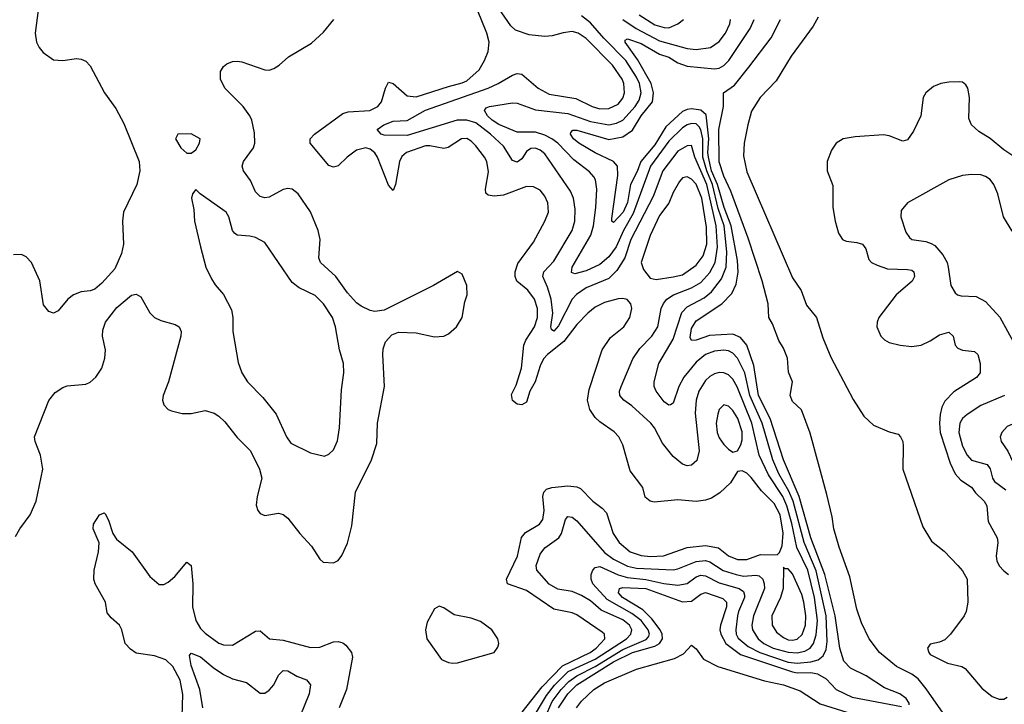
# Model space of a CAD drawing. Header units: inches. Extents: x 1649636 to 1815363, y 506543 to 641975.
# Tile 609 of 656: x 1754222 to 1758512, y 612645 to 615629. Entities that reach past the tile are written whole.
import ezdxf

# ---------------------------------------------------------------- set-up
doc = ezdxf.new("R2010")
doc.units = ezdxf.units.IN
doc.header["$MEASUREMENT"] = 0
doc.layers.add('B7651', color=7, linetype='Continuous')

msp = doc.modelspace()

# ---------------------------------------------------------------- linework, layer by layer
at = {"layer": 'B7651', "color": 5}
for points, elevation in [([(1756474.6, 612610), (1756517.3, 612682.7), (1756552, 612728), (1756612.5, 612787.5), (1756730, 612841.2), (1756866.1, 612930), (1756885.8, 612950), (1756889.5, 612970), (1756878.7, 612990), (1756850, 613012.8), (1756755.7, 613055.7), (1756710, 613095.2), (1756670, 613119.2), (1756630, 613135.8), (1756566.6, 613146.6), (1756528.9, 613168.9), (1756474.9, 613230), (1756473.4, 613250), (1756490, 613299.2), (1756510, 613326.6), (1756571.2, 613370), (1756583.4, 613390), (1756600.6, 613450), (1756610, 613463.9), (1756630, 613460.9), (1756650, 613445.1), (1756770, 613306.4), (1756810, 613278.1), (1756870, 613247.4), (1756910, 613238.8), (1757069.3, 613230.7), (1757090, 613234.8), (1757170, 613267.9), (1757210, 613271.6), (1757230, 613265.9), (1757288.1, 613228.1), (1757344.2, 613210), (1757376, 613204), (1757430, 613207.2), (1757444.1, 613204.1), (1757459.9, 613190), (1757466.6, 613170), (1757466.9, 613150), (1757419.1, 613030), (1757412.4, 612990), (1757414.8, 612970), (1757439.9, 612930), (1757464.5, 612910), (1757505.8, 612890), (1757570, 612871.6), (1757610, 612869.4), (1757643, 612877), (1757666.1, 612890), (1757680.6, 612910), (1757692.3, 612947.7), (1757698.3, 613010), (1757685, 613110), (1757656.2, 613230), (1757607.8, 613327.8), (1757587, 613433), (1757565.5, 613510), (1757548.1, 613550), (1757484.4, 613644.4), (1757444, 613730), (1757412.7, 613870), (1757348.5, 614028.5), (1757330, 614061.6), (1757310, 614080.4), (1757290, 614089.3), (1757270, 614090.4), (1757250, 614085), (1757230, 614074.1), (1757210, 614055.4), (1757180.9, 614010), (1757169.6, 613970), (1757165.9, 613914.1), (1757182.5, 613750), (1757172.1, 613707.9), (1757150, 613686.9), (1757130, 613684), (1757110, 613690.9), (1757070, 613724.5), (1757022.4, 613782.4), (1756987.6, 613850), (1756972.1, 613870), (1756890, 613945.7), (1756854.8, 613970), (1756837.3, 613990), (1756836.3, 614010), (1756843, 614030), (1756893.4, 614150), (1756924.6, 614195.4), (1756976.5, 614250), (1757002.3, 614290), (1757017.3, 614370), (1757027.8, 614392.2), (1757041.9, 614410), (1757070.8, 614429.2), (1757150, 614460.2), (1757190, 614483.7), (1757230, 614527.4), (1757252.3, 614570), (1757263, 614637), (1757256.4, 614730), (1757215.7, 614910), (1757164.7, 615030), (1757150, 615079.8), (1757130, 615079.1), (1757090, 615055.5), (1757024.1, 614970), (1756981.9, 614858.1), (1756884.9, 614670), (1756859.6, 614590), (1756824.8, 614535.2), (1756790, 614501), (1756690, 614460.1), (1756648.8, 614431.1), (1756630, 614409.9), (1756570, 614294.8), (1756550, 614271), (1756538.9, 614278.9), (1756537.3, 614290), (1756544.7, 614350), (1756538.2, 614410), (1756522.7, 614462.7), (1756502.1, 614510), (1756503.3, 614516.8), (1756506.1, 614530), (1756550, 614576.3), (1756629.2, 614710), (1756640.9, 614750), (1756642.9, 614802.9), (1756635, 614850), (1756621.7, 614881.7), (1756510, 615044), (1756490, 615060.5), (1756470, 615069.1), (1756450, 615067.5), (1756430, 615053.7), (1756410, 615021.6), (1756390, 615007), (1756370, 615014.4), (1756330, 615076.7), (1756273.2, 615130), (1756210, 615178.6), (1756170, 615191.3), (1756129, 615191), (1755910, 615123.4), (1755810, 615124.7), (1755798, 615130), (1755780.5, 615150), (1755809.7, 615170), (1755850, 615186.4), (1755910, 615189.5), (1755990, 615234.6), (1756263.1, 615330), (1756307.7, 615350), (1756370, 615387.4), (1756390, 615393.7), (1756410.7, 615390.7), (1756481.3, 615330), (1756530, 615303.9), (1756645.7, 615285.7), (1756717.2, 615250), (1756750, 615240.1), (1756790, 615241.3), (1756830, 615260.7), (1756850, 615286.7), (1756857.4, 615310), (1756854.4, 615350), (1756846.9, 615370), (1756805.8, 615430), (1756690, 615546.6), (1756656.1, 615570), (1756630, 615576.4), (1756590, 615571.4), (1756541.9, 615558.1), (1756510, 615555.9), (1756442.6, 615562.6), (1756382.4, 615582.4), (1756361.6, 615601.6), (1756296.3, 615696.4)], 560), ([(1754303.1, 615670), (1754290.4, 615570.4), (1754295.5, 615530), (1754306.7, 615506.7), (1754325.1, 615485.1), (1754370, 615453.4), (1754410, 615450.4), (1754470, 615459.3), (1754490, 615457.1), (1754510, 615448), (1754530, 615427.7), (1754592.2, 615310), (1754641.1, 615241.1), (1754676.6, 615176.6), (1754742.4, 615010), (1754746.6, 614970), (1754732.9, 614910), (1754675.3, 614790), (1754670.3, 614750), (1754674.7, 614650), (1754665.4, 614610), (1754637.6, 614542.4), (1754580.1, 614479.9), (1754550, 614454.5), (1754530, 614447.4), (1754490, 614443.1), (1754457.1, 614430), (1754432, 614410), (1754390, 614359.5), (1754370.3, 614349.7), (1754350, 614357), (1754326.4, 614386.4), (1754309.8, 614490), (1754274, 614570), (1754250, 614595.6), (1754230, 614605.6), (1754195.8, 614604.2)], 620), ([(1756412.4, 612610), (1756498.8, 612721.2), (1756586.8, 612813.2), (1756708.4, 612870), (1756733.8, 612890), (1756771.2, 612930), (1756770.8, 612950), (1756759.8, 612959.8), (1756650, 613034.6), (1756630, 613043), (1756550, 613059.2), (1756430, 613140.2), (1756347.5, 613170), (1756343, 613190), (1756391.4, 613290), (1756408.7, 613371.3), (1756425.8, 613394.2), (1756487.8, 613430), (1756502, 613450), (1756507.9, 613490), (1756501.9, 613550), (1756506.6, 613570), (1756518.1, 613581.9), (1756541.2, 613590), (1756610, 613597), (1756650, 613593), (1756665.8, 613585.8), (1756719.6, 613530), (1756760.3, 613500.3), (1756779, 613479), (1756808.8, 613390), (1756834.4, 613350), (1756882.5, 613310), (1756930, 613293.2), (1756970.8, 613289.2), (1757027.7, 613292.3), (1757130, 613328.4), (1757210, 613336.8), (1757266.4, 613326.4), (1757310, 613291.3), (1757350, 613275.8), (1757390, 613276.1), (1757450, 613298.4), (1757523.3, 613296.7), (1757533.5, 613306.5), (1757544.3, 613335.7), (1757548.9, 613391.1), (1757535.4, 613470), (1757510, 613519.6), (1757454.9, 613574.9), (1757410, 613633.5), (1757390, 613651.8), (1757370, 613661.7), (1757350, 613659.6), (1757319.6, 613610), (1757273.4, 613566.6), (1757236.5, 613543.5), (1757210, 613533.9), (1757170, 613528.3), (1757090, 613535.8), (1756986.5, 613526.5), (1756969, 613530), (1756948, 613548), (1756937.6, 613590), (1756881.7, 613661.7), (1756850, 613776), (1756833.3, 613810), (1756812.5, 613832.5), (1756750, 613875.3), (1756730, 613894.5), (1756705.8, 613930), (1756696.3, 613970), (1756703.4, 614016.6), (1756759.8, 614190), (1756797.2, 614242.8), (1756854.5, 614290), (1756881.2, 614330), (1756889.9, 614370), (1756885.5, 614390), (1756869.2, 614409.2), (1756850, 614413.9), (1756830, 614412.5), (1756770, 614395.5), (1756730, 614376.1), (1756697.5, 614350), (1756650, 614300.2), (1756593.3, 614226.7), (1756522.5, 614170), (1756505.1, 614150), (1756490, 614119.3), (1756468.7, 614050), (1756444.8, 614010), (1756430, 613962), (1756410, 613949.8), (1756390, 613953), (1756369.4, 613969.4), (1756365.4, 613994.6), (1756384.9, 614035.1), (1756408.4, 614110), (1756418.5, 614210), (1756427.7, 614232.3), (1756465.6, 614290), (1756478.6, 614330), (1756478, 614370), (1756465.4, 614410), (1756436.3, 614450), (1756388.7, 614488.7), (1756381.6, 614510), (1756381.8, 614530), (1756393.3, 614566.7), (1756460.6, 614659.4), (1756509.8, 614750), (1756525.8, 614790), (1756523.4, 614830), (1756510, 614859.2), (1756490, 614886), (1756460.6, 614900.6), (1756430, 614901.4), (1756330, 614864.5), (1756290, 614859.3), (1756263.4, 614863.4), (1756253.2, 614873.2), (1756251.3, 614890), (1756265, 614965), (1756257.5, 615010), (1756247.6, 615030), (1756210, 615079.4), (1756190, 615099.5), (1756170, 615110.4), (1756147.6, 615110), (1756089, 615071), (1756070, 615067), (1756010, 615079.5), (1755990, 615078.5), (1755907.4, 615050), (1755887.9, 615032.1), (1755877.6, 615010), (1755860.2, 614910), (1755850, 614883.6), (1755830, 614908), (1755781.4, 615030), (1755770, 615047.9), (1755750, 615064.6), (1755730, 615069.9), (1755690, 615059.4), (1755648.6, 615030), (1755610, 614991.8), (1755590, 614985.2), (1755570, 614993.6), (1755487.6, 615090), (1755488.4, 615110), (1755507.6, 615130), (1755630, 615220.1), (1755653.6, 615226.4), (1755747.9, 615232.1), (1755782.9, 615250), (1755799.1, 615270), (1755816.5, 615330), (1755830, 615356.5), (1755850, 615351), (1755910, 615297.1), (1755950, 615291.7), (1756090, 615337.6), (1756150, 615352.7), (1756170, 615362.6), (1756224.7, 615410), (1756248.1, 615450), (1756263, 615490), (1756267.2, 615530), (1756258.1, 615570), (1756216.9, 615670)], 580), ([(1756521.5, 612610), (1756543.1, 612656.9), (1756581.9, 612710), (1756615.2, 612744.8), (1756650.5, 612769.5), (1756730, 612809), (1756850, 612883.6), (1756952.3, 612927.7), (1756961.6, 612938.4), (1756966.7, 612950), (1756960.5, 612970), (1756929.9, 613010), (1756890, 613040), (1756781.9, 613101.9), (1756719.9, 613170), (1756712.2, 613190), (1756712.8, 613210), (1756720.2, 613230), (1756730, 613240.5), (1756750, 613244.8), (1756829.4, 613209.4), (1756870, 613197.4), (1756950, 613189.4), (1757028.8, 613171.2), (1757090, 613163.9), (1757130, 613171), (1757170, 613201.1), (1757190, 613208.3), (1757210, 613204.6), (1757270, 613174.4), (1757357.7, 613150), (1757376.6, 613136.6), (1757381, 613121), (1757380.6, 613110), (1757353.9, 613050), (1757349.5, 613030), (1757342.2, 612970), (1757343.7, 612950), (1757352.5, 612932.5), (1757396.7, 612896.7), (1757447.4, 612870), (1757570, 612829.1), (1757610, 612824.8), (1757669.7, 612830.3), (1757700.8, 612839.2), (1757723.8, 612856.2), (1757735.9, 612884.1), (1757741, 612919), (1757736.8, 613030), (1757693.2, 613226.8), (1757639.8, 613350), (1757592.9, 613530), (1757573.4, 613573.4), (1757529.7, 613650), (1757504, 613710), (1757457, 613870), (1757403.5, 613990), (1757381.7, 614090), (1757350, 614154), (1757330, 614175.5), (1757310, 614185.9), (1757290, 614188.9), (1757250, 614183.7), (1757210, 614169.9), (1757170, 614135.3), (1757116.4, 614070), (1757093.8, 614030), (1757070, 613956.9), (1757057.3, 613950), (1757050, 613948), (1757030, 613963.5), (1756995, 614010), (1756987, 614030), (1756987.2, 614050), (1757007.7, 614130), (1757070, 614235.5), (1757107.7, 614352.3), (1757130, 614376.9), (1757204.1, 614415.9), (1757237.3, 614442.7), (1757280.6, 614499.4), (1757300.4, 614550), (1757302.7, 614617.3), (1757291.2, 614730), (1757266.1, 614806.1), (1757241.3, 614910), (1757215.9, 614970), (1757198.9, 615030), (1757198.5, 615110), (1757190, 615149.1), (1757182.3, 615162.3), (1757170, 615174.4), (1757150, 615176), (1757130, 615169.9), (1757110, 615156.9), (1757050, 615099.7), (1756970.1, 614990), (1756896, 614784), (1756853.1, 614710), (1756821.2, 614638.8), (1756790, 614594.8), (1756750, 614561.5), (1756690, 614534.3), (1756641.5, 614521.5), (1756626.3, 614526.3), (1756628.9, 614550), (1756710.7, 614690), (1756722.2, 614730), (1756733, 614810), (1756736.9, 614890), (1756731.6, 614930), (1756724.3, 614944.3), (1756705.2, 614965.2), (1756637.2, 615017.2), (1756566.8, 615090), (1756540.4, 615110), (1756510, 615125.5), (1756470, 615138.1), (1756390, 615138.7), (1756310, 615171.3), (1756281.5, 615190), (1756261.2, 615210), (1756247.2, 615232.8), (1756255.5, 615244.4), (1756269.4, 615250), (1756370, 615266.2), (1756390, 615265), (1756470, 615235.3), (1756610, 615219.9), (1756710, 615184.7), (1756790, 615170.4), (1756822.8, 615177.2), (1756850, 615190.5), (1756903.7, 615250), (1756921.8, 615278.2), (1756929.6, 615310), (1756922.2, 615350), (1756910, 615378.3), (1756862.8, 615450), (1756767.3, 615547.3), (1756710, 615615.2), (1756670, 615645.6)], 540), ([(1756920.9, 615650), (1756990, 615606.7), (1757030, 615593.9), (1757050, 615593.5), (1757089.8, 615610), (1757114.4, 615630)], 560), ([(1754204.2, 613375.8), (1754223.1, 613410), (1754268.5, 613470), (1754294.7, 613530), (1754323.1, 613670), (1754312.8, 613730), (1754289.7, 613790), (1754287.2, 613810), (1754349.6, 613969.6), (1754376.8, 614003.2), (1754410, 614025.2), (1754430, 614032.6), (1754510, 614039.7), (1754530, 614049.3), (1754554.6, 614070), (1754579.8, 614110), (1754594, 614154), (1754596.5, 614190), (1754582.7, 614250), (1754584.7, 614275.3), (1754596.4, 614310), (1754645.8, 614374.2), (1754710, 614428.4), (1754730, 614432.7), (1754750, 614420.5), (1754790, 614350.4), (1754810, 614330.3), (1754837.1, 614317.1), (1754900.4, 614300.4), (1754917, 614290), (1754926.5, 614270), (1754925, 614250), (1754870.3, 614050), (1754847, 613990), (1754844.9, 613970), (1754850.4, 613950), (1754870, 613930.4), (1754883.5, 613923.5), (1754930, 613911.6), (1754970, 613911.7), (1755030, 613925.5), (1755070, 613914.4), (1755090, 613900.8), (1755115.8, 613875.8), (1755170, 613807.2), (1755227.8, 613750), (1755267.1, 613670), (1755277.3, 613630), (1755257.6, 613550), (1755253.3, 613513.3), (1755260.4, 613490), (1755270, 613476.3), (1755290, 613468.2), (1755350, 613478), (1755370, 613472.2), (1755390, 613455.8), (1755442.3, 613390), (1755494.5, 613334.5), (1755530, 613278), (1755544.7, 613264.7), (1755590, 613261.7), (1755610, 613271.8), (1755626, 613294), (1755650, 613347), (1755670, 613423), (1755685.5, 613570), (1755754.8, 613710), (1755778.2, 613781.8), (1755782, 613870), (1755812.5, 614030), (1755803.9, 614170), (1755805.5, 614194.5), (1755815.8, 614224.2), (1755844.4, 614255.6), (1755873.4, 614266.6), (1755950, 614264.4), (1756030, 614246.4), (1756070, 614249.3), (1756090, 614259.7), (1756126, 614290), (1756150.6, 614330), (1756161.4, 614398.6), (1756171.7, 614430), (1756170.7, 614470), (1756150, 614519.5), (1756130, 614531.2), (1756024.9, 614470), (1755810, 614362), (1755770, 614357.2), (1755750, 614361.4), (1755710, 614379.4), (1755690, 614394.8), (1755650, 614437.8), (1755600.3, 614510), (1755532.7, 614570), (1755526.3, 614590), (1755532.3, 614670), (1755523.2, 614710), (1755490, 614790.8), (1755436.2, 614870), (1755410, 614889.8), (1755390, 614893.3), (1755370, 614888.2), (1755310, 614854.8), (1755290, 614852.4), (1755270, 614857.8), (1755250, 614878.3), (1755227.5, 614927.5), (1755197.3, 614970), (1755192.3, 614990), (1755198, 615010), (1755241.8, 615070), (1755246.9, 615090), (1755244.9, 615135.1), (1755234.2, 615190), (1755225.2, 615210), (1755196.1, 615250), (1755116.2, 615330), (1755097.2, 615370), (1755097.4, 615402.6), (1755110, 615424.4), (1755124.4, 615435.6), (1755150, 615445.8), (1755170, 615448), (1755190, 615444.9), (1755290, 615409.3), (1755310, 615408.4), (1755330, 615416.1), (1755352.8, 615430), (1755393.4, 615466.6), (1755493.6, 615526.4), (1755545.4, 615574.6), (1755591.1, 615630)], 620), ([(1758097.2, 612642.8), (1758098.5, 612650), (1758084.4, 612670), (1758057.1, 612690), (1757990, 612717.3), (1757910, 612769.6), (1757842.7, 612802.7), (1757813.2, 612833.2), (1757795.8, 612890), (1757775.1, 613030), (1757730.1, 613210), (1757669.6, 613370), (1757618.8, 613550), (1757550.7, 613710), (1757492.2, 613890), (1757441.4, 613990), (1757421.3, 614121.3), (1757389.9, 614210), (1757363.6, 614243.6), (1757330, 614258.4), (1757227.8, 614252.2), (1757170, 614231.2), (1757150, 614229.8), (1757144.1, 614244.1), (1757150, 614282.8), (1757170, 614316.6), (1757281, 614390), (1757325.4, 614434.6), (1757344.4, 614475.6), (1757352.1, 614528), (1757350, 614579.7), (1757321.8, 614730), (1757291.7, 614810), (1757262.3, 614910), (1757237.1, 614970), (1757223.6, 615030), (1757221.1, 615050), (1757225.6, 615110), (1757213.9, 615213.9), (1757190, 615233.8), (1757150, 615240.4), (1757130, 615237.6), (1757110, 615228.7), (1757038, 615162), (1756990, 615083.5), (1756929.4, 615010.6), (1756913.3, 614966.7), (1756884.3, 614910), (1756870, 614831.7), (1756852.3, 614790), (1756810, 614744.8), (1756802, 614750), (1756802, 614762), (1756828.3, 614950), (1756827.5, 614990), (1756809.9, 615009.9), (1756730, 615047.8), (1756659.2, 615090), (1756635.8, 615110), (1756622, 615130), (1756623.1, 615136.9), (1756632.5, 615147.5), (1756650, 615147.7), (1756790, 615106.1), (1756850, 615118.7), (1756892.4, 615147.6), (1756930, 615210), (1756980.1, 615270), (1756984.2, 615310), (1756974.2, 615350), (1756914.6, 615454.6), (1756859.8, 615530), (1756860.2, 615539.8), (1756870, 615545.5), (1756930, 615524.5), (1757010, 615478.8), (1757050, 615465.4), (1757090, 615440.4), (1757130, 615426.4), (1757250, 615414.6), (1757270, 615417.8), (1757290, 615429.4), (1757311.7, 615450), (1757405, 615590), (1757423, 615630)], 520), ([(1756849.8, 615629.8), (1756908.6, 615590), (1757010, 615536.6), (1757130, 615502.7), (1757170, 615499.2), (1757232.1, 615507.9), (1757270, 615532.8), (1757298, 615570), (1757316.8, 615610), (1757318.8, 615630)], 540), ([(1758246.2, 612606.2), (1758172.6, 612712.6), (1758136.3, 612756.3), (1758110, 612776.8), (1758043.2, 612810), (1757969.1, 612870), (1757923.1, 612930), (1757890, 612999.6), (1757870, 613059.5), (1757839.9, 613199.9), (1757793, 613330), (1757770, 613409), (1757762.4, 613462.4), (1757739.1, 613559.1), (1757667, 613827), (1757628.6, 613928.6), (1757590, 613964), (1757578.7, 613990), (1757589.7, 614050), (1757572.4, 614092.4), (1757567.2, 614152.7), (1757550, 614197.4), (1757529.8, 614230), (1757502.9, 614302.9), (1757486.4, 614330), (1757483.7, 614390), (1757457.8, 614490), (1757396.9, 614676.9), (1757320.9, 614880.9), (1757290, 614947.3), (1757270, 615008.6), (1757268.2, 615150), (1757289.1, 615250), (1757288.6, 615310), (1757336.5, 615343.5), (1757398.9, 615421.1), (1757496.7, 615550), (1757536.9, 615630)], 480), ([(1757701.1, 615638.9), (1757679.5, 615600.5), (1757583.6, 615470), (1757518, 615362), (1757448.7, 615290), (1757410.4, 615230), (1757394.4, 615170), (1757378.7, 615090), (1757375.3, 615035.3), (1757390, 614966), (1757590, 614504), (1757627.7, 614447.7), (1757650, 614384.4), (1757693.8, 614330), (1757722.1, 614242.1), (1757757.2, 614157.2), (1757853.3, 613973.3), (1757900.3, 613900.3), (1757942, 613862), (1758010, 613832.4), (1758050, 613821.6), (1758060.4, 613810), (1758070, 613790.8), (1758071.8, 613770), (1758070.3, 613670), (1758157.7, 613417.7), (1758195.8, 613355.8), (1758250, 613312), (1758310, 613250.4), (1758330, 613226), (1758350, 613190.6), (1758353.4, 613090), (1758346.7, 613050), (1758337.2, 613030), (1758277.7, 612950), (1758253.8, 612926.2), (1758230, 612915.4), (1758190, 612906.7), (1758177, 612890), (1758182.9, 612870), (1758190, 612862.2), (1758264.8, 612824.8), (1758327.3, 612810), (1758341.5, 612801.5), (1758414.8, 612714.8), (1758459.4, 612679.4), (1758490, 612667.1), (1758510, 612667.3), (1758524.6, 612675.4)], 480), ([(1758550, 615035.6), (1758510, 615061), (1758450, 615110.7), (1758401.3, 615141.3), (1758369.7, 615170), (1758357.4, 615197.4), (1758360.7, 615290), (1758353.8, 615330), (1758345.3, 615345.3), (1758330, 615356), (1758318.1, 615358.1), (1758270, 615356.5), (1758236.3, 615350), (1758203.2, 615336.8), (1758170.4, 615310), (1758158.4, 615290), (1758148.8, 615210), (1758117.1, 615142.9), (1758090, 615105.1), (1758070, 615099.1), (1758010, 615122.8), (1757986.2, 615126.2), (1757862.7, 615117.3), (1757810, 615108.7), (1757780.3, 615090), (1757760.1, 615059.9), (1757740.7, 615010), (1757740.7, 614970), (1757765.8, 614905.8), (1757765.8, 614810), (1757775.4, 614750), (1757790, 614698), (1757807.2, 614670), (1757823, 614663), (1757870, 614658.2), (1757894.9, 614650), (1757909.2, 614630), (1757922.8, 614582.8), (1757934, 614570), (1757958.2, 614558.2), (1758003.4, 614543.4), (1758090, 614540.1), (1758110, 614536.8), (1758118.6, 614530), (1758120.9, 614510), (1758111.3, 614488.7), (1758041.4, 614430), (1757966.2, 614330), (1757958, 614310), (1757956.5, 614290), (1757973.7, 614250), (1757990, 614233.7), (1758010, 614222.3), (1758058, 614210), (1758110, 614203.8), (1758150, 614210.2), (1758190, 614229.4), (1758230, 614255.7), (1758270, 614266.7), (1758289.2, 614250), (1758298.9, 614210), (1758310, 614196.5), (1758330, 614188.1), (1758382.6, 614182.6), (1758397.6, 614170), (1758407.5, 614130), (1758406.9, 614090), (1758390.8, 614069.1), (1758292.9, 614007.1), (1758253.8, 613966.2), (1758240.8, 613939.2), (1758232.5, 613907.5), (1758229.3, 613870), (1758233.1, 613830), (1758276.3, 613696.3), (1758298, 613650), (1758322.3, 613622.3), (1758370, 613591), (1758386.9, 613566.9), (1758424.8, 613530), (1758436.1, 613510), (1758441.7, 613441.7), (1758481.6, 613370), (1758484.5, 613350), (1758476.5, 613290), (1758480.1, 613270), (1758490, 613247.9), (1758510, 613226.4), (1758530, 613210.2)], 520), ([(1758547.1, 614707.1), (1758508.7, 614770), (1758483.8, 614870), (1758466.4, 614910), (1758450, 614932), (1758430, 614945.3), (1758410, 614951.8), (1758370, 614954.2), (1758330, 614949.7), (1758270, 614931.3), (1758090.5, 614830), (1758063.4, 614796.6), (1758061.7, 614770), (1758082.7, 614702.7), (1758099.4, 614679.4), (1758110, 614670.4), (1758170, 614662.3), (1758193.4, 614653.4), (1758210, 614643.7), (1758244.4, 614604.4), (1758262.8, 614570), (1758268.1, 614550), (1758279.5, 614470), (1758298.3, 614438.3), (1758309.1, 614429.1), (1758324.8, 614424.8), (1758390, 614421.5), (1758430, 614400.3), (1758492.2, 614332.2), (1758559.1, 614210)], 540), ([(1758513.7, 613990), (1758410, 613947), (1758350, 613908.4), (1758330.9, 613890), (1758319.2, 613870), (1758314.1, 613830), (1758330, 613770.2), (1758350.1, 613730.1), (1758370, 613709.6), (1758437.5, 613690), (1758451.2, 613671.2), (1758461, 613630), (1758470, 613615.2), (1758519.3, 613579.3)], 540), ([(1754929.9, 612589.9), (1754933, 612687), (1754921.8, 612750), (1754890, 612809.9), (1754859, 612839), (1754810, 612856.3), (1754730, 612867.1), (1754704.6, 612884.6), (1754681.5, 612910), (1754668, 612970), (1754657.6, 612990), (1754621.3, 613021.3), (1754603.6, 613043.6), (1754596.5, 613090), (1754550.7, 613170), (1754545.2, 613190), (1754546.8, 613230), (1754565.6, 613310), (1754568.3, 613348.3), (1754543.1, 613410), (1754543.5, 613430), (1754570, 613470.3), (1754590, 613479.5), (1754595.2, 613475.2), (1754610, 613446.8), (1754627.6, 613390), (1754643.9, 613363.9), (1754712.2, 613310), (1754790, 613201.5), (1754830, 613166.7), (1754850, 613166.7), (1754870, 613176.5), (1754898.1, 613201.9), (1754950, 613264.4), (1754970, 613250.4), (1754977.2, 613170), (1754975.3, 613070), (1754990.1, 613010.1), (1755010, 612975.8), (1755030, 612954.5), (1755090, 612911.7), (1755110, 612904.1), (1755150, 612903.2), (1755250, 612963.6), (1755270, 612964.6), (1755310.9, 612930.9), (1755370, 612924.7), (1755490, 612892.2), (1755530, 612893.2), (1755590, 612916.6), (1755610, 612918.9), (1755630, 612912.7), (1755642.8, 612902.8), (1755667.8, 612870), (1755671.9, 612850), (1755646.4, 612710), (1755614.9, 612630)], 580), ([(1756570.6, 612630), (1756610.6, 612690), (1756650.2, 612730), (1756810.1, 612830.1), (1756892.1, 612870), (1756990, 612898.4), (1757010.3, 612910), (1757022.7, 612930), (1757021.2, 612950), (1757012.8, 612970), (1756977.2, 613017.2), (1756936.9, 613056.9), (1756848.8, 613110), (1756831.4, 613130), (1756835.3, 613150), (1756850, 613153.6), (1756950, 613150), (1757110, 613092.2), (1757150, 613095), (1757190, 613124.9), (1757210, 613132), (1757286.6, 613106.6), (1757301.8, 613090), (1757301.5, 613070), (1757276.1, 612990), (1757273.5, 612970), (1757277.1, 612950), (1757298.6, 612910), (1757362.5, 612862.5), (1757590, 612786.3), (1757610, 612781.7), (1757670, 612783.2), (1757697.8, 612777.8), (1757735.7, 612755.6), (1757780.4, 612710), (1757850, 612676.2), (1758064.6, 612635.4)], 520), ([(1756648.8, 612630), (1756670, 612658.8), (1756723.6, 612710), (1756770, 612738.5), (1756910, 612798), (1757075.8, 612844.2), (1757115.1, 612864.9), (1757150, 612902), (1757170, 612887.3), (1757202.3, 612842.3), (1757264.1, 612810), (1757467.6, 612747.7), (1757550, 612729.6), (1757623.4, 612703.4), (1757710, 612646.7), (1757850, 612603.5)], 480), ([(1755019.9, 612630), (1755006.7, 612710), (1754970, 612814.7), (1754962.3, 612857.7), (1754970, 612867.2), (1755010, 612852.3), (1755065.1, 612805.1), (1755110, 612775), (1755150, 612755.6), (1755210, 612740.3), (1755270, 612694), (1755290, 612693.7), (1755310, 612706), (1755330, 612730.4), (1755350, 612771.8), (1755370, 612792), (1755390, 612790.2), (1755430, 612767.8), (1755471.6, 612751.6), (1755489.1, 612730), (1755483.9, 612690), (1755442.6, 612590)], 560)]:
    msp.add_lwpolyline(points, dxfattribs=dict(at, elevation=elevation))
for points, elevation in [([(1754970, 615131.8), (1754911, 615129), (1754901, 615110), (1754924.9, 615070), (1754950, 615047.3), (1754970, 615046.8), (1754990, 615061), (1755005.2, 615090), (1755008.7, 615110)], 640), ([(1757130, 614944.2), (1757110, 614939.8), (1757096.7, 614923.3), (1757070, 614875.8), (1757050.7, 614829.3), (1757010, 614775.7), (1756970, 614688.6), (1756930.8, 614570), (1756939.8, 614539.8), (1756970, 614502.6), (1756996.1, 614496.1), (1757070, 614507.7), (1757110, 614517.1), (1757170, 614558), (1757200.6, 614599.4), (1757215.7, 614650), (1757215.4, 614724.6), (1757194.9, 614850), (1757170, 614912), (1757150, 614933.4)], 580), ([(1754990, 614888.7), (1754976, 614870), (1754970.8, 614850), (1754981.7, 614801.7), (1754984.2, 614750), (1755010, 614638), (1755033.4, 614550), (1755058.6, 614498.6), (1755073.6, 614473.6), (1755110, 614430.6), (1755144.6, 614364.6), (1755151.3, 614330), (1755151.5, 614270), (1755174, 614134), (1755190.3, 614090), (1755214.9, 614050), (1755281.7, 613981.7), (1755340.2, 613910), (1755384.7, 613810), (1755403.2, 613783.2), (1755490, 613741.3), (1755550, 613726.7), (1755570, 613735.3), (1755590, 613754.4), (1755607.1, 613792.9), (1755615.9, 613850), (1755624.7, 614015.3), (1755635, 614090), (1755633.3, 614130), (1755616.5, 614190), (1755597.8, 614290), (1755585, 614330), (1755545.7, 614390), (1755510, 614427.2), (1755440, 614460), (1755410, 614482.7), (1755290, 614658), (1755250, 614679.1), (1755225.5, 614685.5), (1755170, 614689.7), (1755157.7, 614697.7), (1755149.8, 614709.8), (1755134.2, 614770), (1755122, 614790), (1755009.4, 614869.4)], 640), ([(1758750, 613984.2), (1758730, 613984.2), (1758604.7, 613890), (1758524.8, 613855.2), (1758501.3, 613830), (1758493.8, 613810), (1758498.5, 613790), (1758528, 613748), (1758550, 613702), (1758577.6, 613670), (1758610, 613655.1), (1758630, 613652.5), (1758690, 613659.5), (1758710, 613670.2), (1758725, 613690), (1758732.3, 613710), (1758761.2, 613910), (1758770.7, 613950), (1758765.6, 613970)], 560), ([(1757290, 613949.8), (1757270.1, 613929.9), (1757263.5, 613910), (1757257.5, 613870), (1757260.7, 613830), (1757270, 613806), (1757290, 613777.1), (1757310, 613756.5), (1757330, 613744), (1757350, 613750.2), (1757363.8, 613776.2), (1757370, 613797.3), (1757370, 613833), (1757351.3, 613890), (1757330, 613925.2), (1757310, 613944.8)], 580), ([(1757550, 613242), (1757549, 613150), (1757536.6, 613110), (1757499.4, 613030), (1757501.2, 612990), (1757519.8, 612959.8), (1757550, 612935.4), (1757570, 612926.4), (1757590, 612923.7), (1757610, 612928.3), (1757631.1, 612948.9), (1757645.8, 612990), (1757648.1, 613030), (1757639.4, 613090), (1757630, 613123.9), (1757590, 613213.7), (1757570, 613235.8), (1757556, 613236)], 580), ([(1756050, 613073.2), (1756030, 613061.2), (1755997.8, 613002.2), (1755990.3, 612970), (1755996, 612930), (1756060.4, 612840.4), (1756090, 612826.9), (1756110, 612823.5), (1756130, 612826.2), (1756289.8, 612870.2), (1756306.3, 612893.7), (1756309.7, 612910), (1756305.6, 612930), (1756279.3, 612970), (1756230, 613005.3), (1756190, 613019.8), (1756115.3, 613035.3), (1756070, 613065.6)], 620)]:
    msp.add_lwpolyline(points, close=True, dxfattribs=dict(at, elevation=elevation))

doc.saveas('drawing.dxf')
